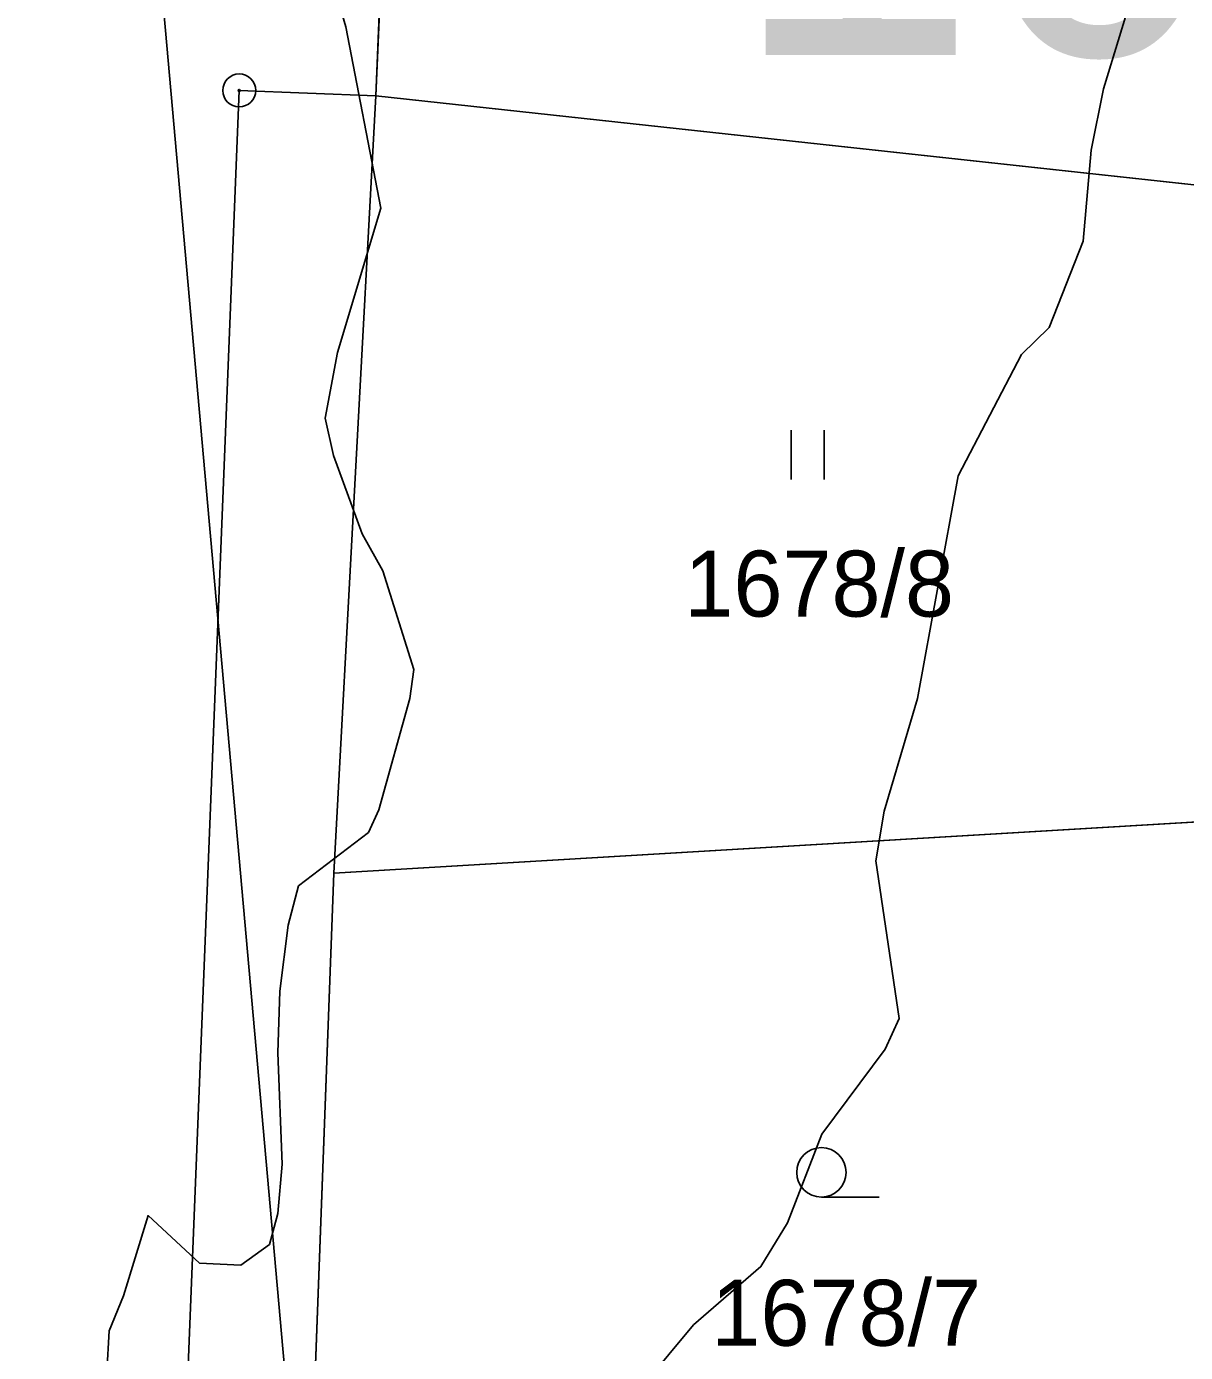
# Model space of a CAD drawing. Extents: x -706130 to -698555, y -971544 to -967260.
# Drawn here: x -704443.82 to -704408.64, y -970322.46 to -970282.24 of the extents above; entities that cross this region are included whole.
import ezdxf

# ---------------------------------------------------------------- set-up
doc = ezdxf.new("R2010")
doc.units = 0
for name, color, linetype in [('Archeologická naleziště S', 7, 'Continuous'), ('Docházková izochrona - BUS S', 7, 'Continuous'), ('Docházková izochrona - VLAK N', 7, 'Continuous'), ('Hranice intravilán', 7, 'Continuous'), ('KN_Hranice_parcel', 7, 'Continuous'), ('KN_Parcelni cisla', 7, 'Continuous'), ('KN_Polygon parcely', 7, 'Continuous'), ('KN_POZEMKY_5_ZAHRADA', 7, 'Continuous'), ('KN_POZEMKY_7_TTP', 7, 'Continuous'), ('KN_Značky bodu BP', 7, 'Continuous'), ('KN_Značky kultur', 7, 'Continuous'), ('Nemovité kulturní památky popis', 7, 'Continuous'), ('Plochy smíšené nezastavěného území všeobecné S', 7, 'Continuous'), ('Plochy smíšené obytné venkovské S', 7, 'Continuous'), ('Regulační bloky v krajině S', 7, 'Continuous'), ('Regulační bloky zastavěné S', 7, 'Continuous'), ('Zastavene uzemi N', 7, 'Continuous'), ('Zastavene uzemi plochy N', 7, 'Continuous'), ('Záplavové území stanovene S', 7, 'Continuous'), ('Záplavového území_aktivní zóna S', 7, 'Continuous')]:
    doc.layers.add(name, color=color, linetype=linetype)

msp = doc.modelspace()

# ---------------------------------------------------------------- linework, layer by layer
at = {"layer": 'Archeologická naleziště S'}
msp.add_lwpolyline([(-704351.562, -970399.438), (-704434.562, -970338.938), (-704479.875, -969829.625), (-704673.438, -969453.375), (-704384.5, -968854), (-704158.5, -968821.188), (-704078.688, -969062.688), (-704202.938, -969793), (-704122.25, -969792.812), (-704213.312, -970265.25)], close=True, dxfattribs=at)
at = {"layer": 'Docházková izochrona - BUS S'}
msp.add_arc((-704361.829, -969946.93), 400, 155.51821, 17.33949, dxfattribs=at)
at = {"layer": 'Docházková izochrona - VLAK N'}
msp.add_circle((-704165.451, -969778.767), 800, dxfattribs=at)
at = {"layer": 'Hranice intravilán'}
msp.add_lwpolyline([(-704381.54, -970369.54), (-704381.53, -970351.01), (-704391.93, -970352.2), (-704400.12, -970353.14), (-704436.16, -970357.37), (-704435.41, -970332.61), (-704434.49, -970307.92), (-704433.21, -970284.34), (-704432.24, -970260.61)], dxfattribs=at)
at = {"layer": 'KN_Hranice_parcel'}
for p, q in [((-704433.21, -970284.34), (-704432.24, -970260.61)), ((-704433.21, -970284.34), (-704434.49, -970307.92)), ((-704404.02, -970287.52), (-704433.21, -970284.34)), ((-704406.06, -970306.24), (-704434.49, -970307.92)), ((-704434.49, -970307.92), (-704435.41, -970332.61))]:
    msp.add_line(p, q, dxfattribs=at)
msp.add_lwpolyline([(-704426.93, -970393.32), (-704440.6, -970365.1), (-704437.36, -970284.18), (-704433.21, -970284.34)], dxfattribs=at)
at = {"layer": 'KN_Polygon parcely'}
msp.add_lwpolyline([(-704460.72, -970426.66), (-704421.1, -970404.49), (-704426.17, -970394.89), (-704426.93, -970393.32), (-704440.6, -970365.1), (-704437.36, -970284.18), (-704433.21, -970284.34), (-704432.24, -970260.61), (-704430.7, -970238.66), (-704430.43, -970233.49), (-704429.79, -970221.55), (-704428.3, -970216.77), (-704427.8, -970215.64), (-704412.95, -970204.59), (-704393.35, -970187.6), (-704381.73, -970177.47), (-704374.49, -970170.08), (-704374.41, -970167.89), (-704395.01, -970186.06), (-704415.56, -970203.35), (-704429.39, -970214.99), (-704449.12, -970231.72)], dxfattribs=at)
for points in [[(-704400.41, -970268.71), (-704432.24, -970260.61), (-704433.21, -970284.34), (-704404.02, -970287.52), (-704402.69, -970280.35), (-704401.35, -970273.14)], [(-704426.17, -970394.89), (-704421.76, -970392.36), (-704422.73, -970390.66), (-704416.04, -970386.82), (-704417.98, -970383.43), (-704409.73, -970378.7), (-704407.78, -970382.09), (-704403.26, -970379.5), (-704395.76, -970382.45), (-704400.12, -970353.14), (-704404.67, -970353.65), (-704436.16, -970357.37), (-704435.41, -970332.61), (-704434.49, -970307.92), (-704433.21, -970284.34), (-704437.36, -970284.18), (-704440.6, -970365.1), (-704426.93, -970393.32)], [(-704434.49, -970307.92), (-704406.06, -970306.24), (-704406.09, -970304.49), (-704407.85, -970291.98), (-704404.94, -970292.38), (-704404.02, -970287.52), (-704433.21, -970284.34)], [(-704406.06, -970306.24), (-704434.49, -970307.92), (-704435.41, -970332.61), (-704403.97, -970329.94)]]:
    msp.add_lwpolyline(points, close=True, dxfattribs=at)
at = {"layer": 'KN_POZEMKY_5_ZAHRADA'}
for p, q in [((-704433.21, -970284.34), (-704432.24, -970260.61)), ((-704404.02, -970287.52), (-704433.21, -970284.34)), ((-704434.49, -970307.92), (-704406.06, -970306.24)), ((-704435.41, -970332.61), (-704434.49, -970307.92))]:
    msp.add_line(p, q, dxfattribs=at)
at = {"layer": 'KN_POZEMKY_7_TTP'}
for p, q in [((-704432.24, -970260.61), (-704433.21, -970284.34)), ((-704440.6, -970365.1), (-704437.36, -970284.18)), ((-704437.36, -970284.18), (-704440.6, -970365.1)), ((-704437.36, -970284.18), (-704433.21, -970284.34)), ((-704433.21, -970284.34), (-704437.36, -970284.18)), ((-704433.21, -970284.34), (-704434.49, -970307.92)), ((-704434.49, -970307.92), (-704433.21, -970284.34)), ((-704433.21, -970284.34), (-704404.02, -970287.52)), ((-704406.06, -970306.24), (-704434.49, -970307.92)), ((-704434.49, -970307.92), (-704435.41, -970332.61))]:
    msp.add_line(p, q, dxfattribs=at)
at = {"layer": 'KN_Značky bodu BP'}
for radius in [0.5, 0.0303]:
    msp.add_circle((-704437.36, -970284.18), radius, dxfattribs=at)
at = {"layer": 'KN_Značky kultur'}
for p, q in [((-704420.611, -970295.98), (-704420.611, -970294.48)), ((-704419.61, -970295.98), (-704419.61, -970294.48)), ((-704419.693, -970317.75), (-704417.943, -970317.75))]:
    msp.add_line(p, q, dxfattribs=at)
msp.add_circle((-704419.693, -970317), 0.75, dxfattribs=at)
at = {"layer": 'Plochy smíšené nezastavěného území všeobecné S'}
for p, q in [((-704433.21, -970284.34), (-704432.24, -970260.61)), ((-704440.6, -970365.1), (-704437.36, -970284.18)), ((-704437.36, -970284.18), (-704433.21, -970284.34))]:
    msp.add_line(p, q, dxfattribs=at)
at = {"layer": 'Plochy smíšené obytné venkovské S'}
for p, q in [((-704432.24, -970260.61), (-704433.21, -970284.34)), ((-704437.36, -970284.18), (-704440.6, -970365.1)), ((-704433.21, -970284.34), (-704437.36, -970284.18))]:
    msp.add_line(p, q, dxfattribs=at)
at = {"layer": 'Regulační bloky v krajině S'}
for p, q in [((-704433.21, -970284.34), (-704432.24, -970260.61)), ((-704440.6, -970365.1), (-704437.36, -970284.18)), ((-704437.36, -970284.18), (-704433.21, -970284.34))]:
    msp.add_line(p, q, dxfattribs=at)
at = {"layer": 'Regulační bloky zastavěné S'}
for p, q in [((-704432.24, -970260.61), (-704433.21, -970284.34)), ((-704437.36, -970284.18), (-704440.6, -970365.1)), ((-704433.21, -970284.34), (-704437.36, -970284.18))]:
    msp.add_line(p, q, dxfattribs=at)
at = {"layer": 'Zastavene uzemi N'}
msp.add_lwpolyline([(-704393.35, -970187.6), (-704412.95, -970204.59), (-704427.8, -970215.64), (-704428.3, -970216.77), (-704429.79, -970221.55), (-704430.43, -970233.49), (-704430.7, -970238.66), (-704432.24, -970260.61), (-704433.21, -970284.34), (-704437.36, -970284.18), (-704440.6, -970365.1), (-704426.17, -970394.89), (-704421.1, -970404.49), (-704413.24, -970419.36), (-704412.74, -970420.26)], dxfattribs=at)
at = {"layer": 'Zastavene uzemi plochy N'}
msp.add_lwpolyline([(-704393.35, -970187.6), (-704412.95, -970204.59), (-704427.8, -970215.64), (-704428.3, -970216.77), (-704429.79, -970221.55), (-704430.43, -970233.49), (-704430.7, -970238.66), (-704432.24, -970260.61), (-704433.21, -970284.34), (-704437.36, -970284.18), (-704440.6, -970365.1), (-704426.17, -970394.89), (-704421.1, -970404.49), (-704413.24, -970419.36), (-704412.74, -970420.26)], dxfattribs=at)
at = {"layer": 'Záplavové území stanovene S'}
msp.add_lwpolyline([(-704425.071, -970323.429), (-704423.57, -970321.625), (-704421.529, -970319.86), (-704420.718, -970318.532), (-704419.677, -970315.841), (-704417.761, -970313.261), (-704417.337, -970312.337), (-704418.046, -970307.546), (-704417.793, -970306.043), (-704416.779, -970302.625), (-704415.547, -970295.875), (-704413.625, -970292.185), (-704412.784, -970291.375), (-704411.748, -970288.752), (-704411.506, -970285.993), (-704411.133, -970284.133), (-704408.939, -970276.939)], dxfattribs=at)
at = {"layer": 'Záplavového území_aktivní zóna S'}
msp.add_lwpolyline([(-704441.375, -970323.062), (-704441.312, -970321.812), (-704440.875, -970320.75), (-704440.125, -970318.312), (-704438.562, -970319.75), (-704437.312, -970319.812), (-704436.438, -970319.188), (-704436.188, -970318.25), (-704436.062, -970316.75), (-704436.188, -970313.375), (-704436.125, -970311.5), (-704435.875, -970309.5), (-704435.562, -970308.312), (-704433.438, -970306.688), (-704433.125, -970306), (-704432.188, -970302.625), (-704432.062, -970301.75), (-704433, -970298.75), (-704433.625, -970297.625), (-704434.5, -970295.25), (-704434.75, -970294.125), (-704434.375, -970292.125), (-704433.062, -970287.75), (-704434.125, -970282.25), (-704434.375, -970281.375)], dxfattribs=at)

# ---------------------------------------------------------------- texts
at = {"layer": 'KN_Parcelni cisla'}
for s, p in [('1678/8', (-704423.85, -970300.14)), ('1678/7', (-704423.03, -970322.26))]:
    msp.add_text(s, height=2, dxfattribs=at).set_placement(p)
at = {"layer": 'Nemovité kulturní památky popis'}
msp.add_text('100539', height=10, dxfattribs=at).set_placement((-704422.407, -970283.1))

doc.saveas('drawing.dxf')
